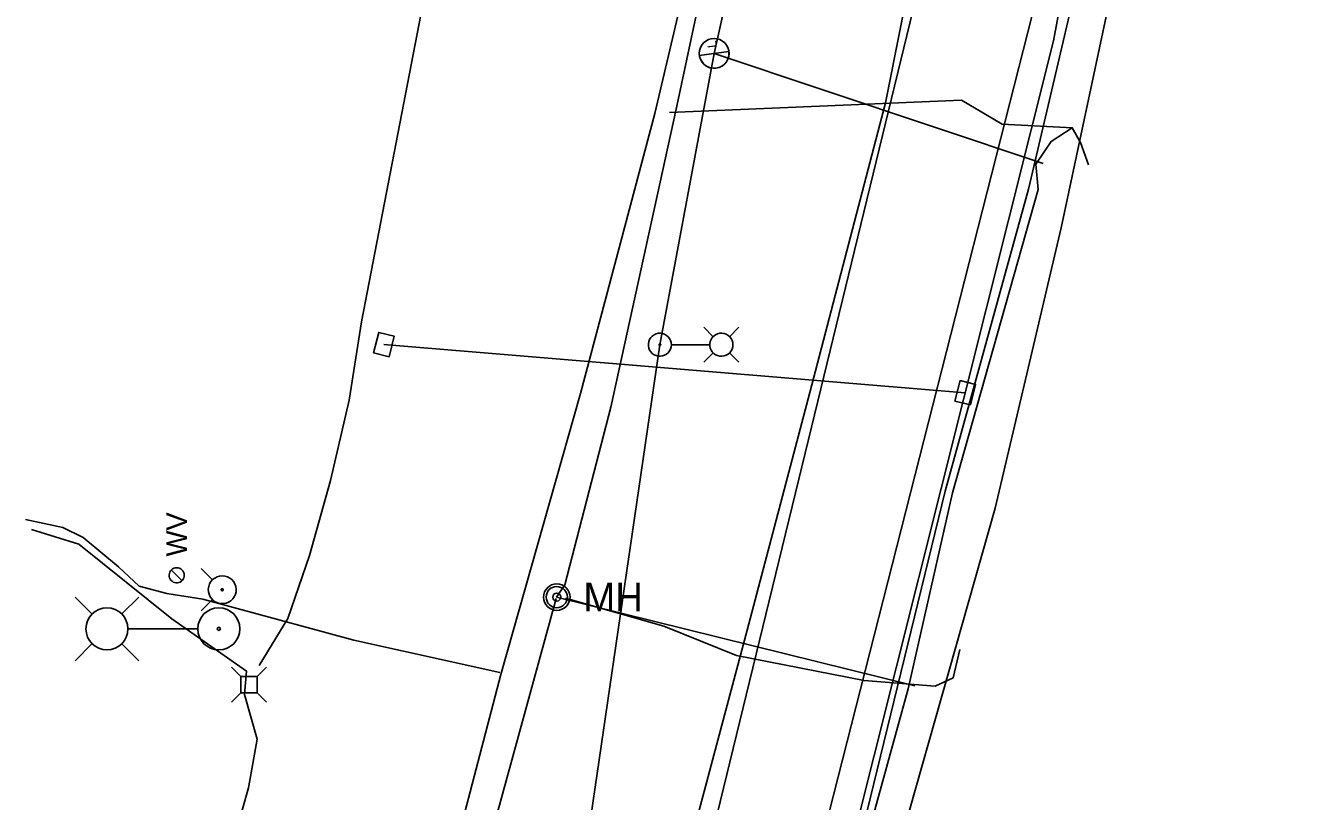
# Model space of a CAD drawing. Extents: x 596028 to 606371, y 330010 to 403088.
# Drawn here: x 604917.4 to 605156.8, y 336464.1 to 336610.4 of the extents above; entities that cross this region are included whole.
import ezdxf

# ---------------------------------------------------------------- set-up
doc = ezdxf.new("R2010")
doc.units = 0
for name, color, linetype in [('Default', 7, 'Continuous'), ('E_LTG', 7, 'Continuous'), ('E_LTG_CID', 7, 'Continuous'), ('E_UTL_E', 7, 'Continuous'), ('E_UTL_E_UG', 7, 'Continuous'), ('E_UTL_G_UG', 7, 'Continuous'), ('E_UTL_SAN_UG', 7, 'Continuous'), ('E_UTL_TV_UG', 7, 'Continuous'), ('E_UTL_W', 7, 'Continuous'), ('E_UTL_W_UG', 7, 'Continuous'), ('E_UTL_WHydrant', 7, 'Continuous')]:
    doc.layers.add(name, color=color, linetype=linetype)

# ---------------------------------------------------------------- blocks, each defined once
blk = doc.blocks.new('MH')
at = {"layer": 'Default'}
for radius in [15.2, 12.2, 4.57]:
    blk.add_circle((0, 0), radius, dxfattribs=at)
blk.add_text('MH', height=32.92, dxfattribs=at).set_placement((30.5, -16.5))
blk = doc.blocks.new('_U272')
at = {"layer": 'E_LTG'}
blk.add_lwpolyline([(0.001, -0.171), (0.001, 0.172)], dxfattribs=at)
blk.add_circle((0.001, 0), 0.171, dxfattribs=at)
blk.add_arc((0.001, 0), 0.171, 90, 270, dxfattribs=at)
blk.add_text('L', height=0.108, dxfattribs=at).set_placement((0.066, -0.042))

msp = doc.modelspace()

# ---------------------------------------------------------------- linework, layer by layer
at = {"layer": 'E_LTG'}
for points in [[(605039.28, 336550.19), (605039.24, 336550.61), (605039.13, 336551), (605038.94, 336551.37), (605038.68, 336551.7), (605038.37, 336551.97), (605038.01, 336552.17), (605037.62, 336552.31), (605037.21, 336552.37), (605036.8, 336552.35), (605036.4, 336552.25), (605036.02, 336552.08), (605035.68, 336551.84), (605035.4, 336551.54), (605035.17, 336551.19), (605035.02, 336550.81), (605034.94, 336550.4), (605034.94, 336549.99), (605035.02, 336549.58), (605035.17, 336549.2), (605035.4, 336548.85), (605035.68, 336548.55), (605036.02, 336548.31), (605036.4, 336548.14), (605036.8, 336548.04), (605037.21, 336548.02), (605037.62, 336548.08), (605038.01, 336548.22), (605038.37, 336548.42), (605038.68, 336548.69), (605038.94, 336549.02), (605039.13, 336549.39), (605039.24, 336549.78), (605039.28, 336550.19)], [(605047.19, 336551.72), (605045.41, 336553.49)], [(605050.89, 336550.19), (605050.85, 336550.61), (605050.73, 336551), (605050.54, 336551.37), (605050.29, 336551.7), (605049.97, 336551.97), (605049.62, 336552.17), (605049.22, 336552.31), (605048.82, 336552.37), (605048.4, 336552.35), (605048, 336552.25), (605047.62, 336552.08), (605047.29, 336551.84), (605047, 336551.54), (605046.78, 336551.19), (605046.62, 336550.81), (605046.55, 336550.4), (605046.55, 336549.99), (605046.62, 336549.58), (605046.78, 336549.2), (605047, 336548.85), (605047.29, 336548.55), (605047.62, 336548.31), (605048, 336548.14), (605048.4, 336548.04), (605048.82, 336548.02), (605049.22, 336548.08), (605049.62, 336548.22), (605049.97, 336548.42), (605050.29, 336548.69), (605050.54, 336549.02), (605050.73, 336549.39), (605050.85, 336549.78), (605050.89, 336550.19)], [(605050.24, 336551.72), (605052.01, 336553.49)], [(605037.27, 336550.19), (605037.27, 336550.23), (605037.26, 336550.26), (605037.25, 336550.28), (605037.23, 336550.31), (605037.2, 336550.33), (605037.18, 336550.35), (605037.15, 336550.36), (605037.12, 336550.36), (605037.08, 336550.36), (605037.05, 336550.35), (605037.03, 336550.34), (605037, 336550.32), (605036.98, 336550.3), (605036.96, 336550.27), (605036.95, 336550.24), (605036.94, 336550.21), (605036.94, 336550.18), (605036.95, 336550.15), (605036.96, 336550.12), (605036.98, 336550.09), (605037, 336550.07), (605037.03, 336550.05), (605037.05, 336550.04), (605037.08, 336550.03), (605037.12, 336550.03), (605037.15, 336550.03), (605037.18, 336550.04), (605037.2, 336550.06), (605037.23, 336550.08), (605037.25, 336550.1), (605037.26, 336550.13), (605037.27, 336550.16), (605037.27, 336550.19)], [(605046.5, 336550.19), (605039.32, 336550.19)], [(605047.19, 336548.67), (605045.41, 336546.89)], [(605050.24, 336548.67), (605052.01, 336546.89)], [(604930.06, 336499.42), (604926.83, 336502.66)], [(604935.6, 336499.42), (604938.83, 336502.66)], [(604936.85, 336496.66), (604949.9, 336496.66)], [(604930.06, 336493.88), (604926.83, 336490.66)], [(604935.6, 336493.88), (604938.83, 336490.66)]]:
    msp.add_lwpolyline(points, dxfattribs=at)
for centre, radius in [((604932.83, 336496.66), 3.96), ((604953.93, 336496.66), 3.96), ((604953.93, 336496.66), 0.303)]:
    msp.add_circle(centre, radius, dxfattribs=at)
at = {"layer": 'E_LTG_CID'}
for p, q in [((605047.35, 336605.1), (605062.02, 336670.68)), ((605037.11, 336550.19), (605047.35, 336605.1)), ((605047.35, 336605.1), (605109.39, 336584.35)), ((605021.55, 336443.99), (605037.11, 336550.19))]:
    msp.add_line(p, q, dxfattribs=at)
at = {"layer": 'E_UTL_E'}
for points in [[(604958.06, 336487.7), (604956.31, 336489.45)], [(604961.16, 336487.7), (604962.91, 336489.45)], [(604961.16, 336487.7), (604958.06, 336487.7)], [(604958.06, 336487.7), (604958.06, 336484.6)], [(604961.16, 336484.6), (604961.16, 336487.7)], [(604958.06, 336484.6), (604956.31, 336482.85)], [(604958.06, 336484.6), (604961.16, 336484.6)], [(604961.16, 336484.6), (604962.91, 336482.85)]]:
    msp.add_lwpolyline(points, dxfattribs=at)
at = {"layer": 'E_UTL_E_UG'}
msp.add_line((605017.63, 336502.62), (605085.17, 336485.9), dxfattribs=at)
for points in [[(605008.63, 336196.68), (605057.64, 336368.33), (605060.05, 336372.29), (605064.33, 336397.87), (605068.34, 336425.32), (605074.89, 336456.97), (605090.92, 336522.59), (605106.66, 336579.53), (605110.34, 336595.28), (605128.69, 336673.59), (605128.48, 336717.48), (605129.55, 336741.75), (605130.77, 336763.77), (605133.86, 336788.7), (605136.04, 336801.96), (605136.21, 336812.95)], [(605017.63, 336502.62), (605019.2, 336504.96), (605027.87, 336538.45), (605040.18, 336594.62), (605048.88, 336635.32), (605057.57, 336688.76), (605060.14, 336712.18)], [(604978.48, 336539.75), (604980.81, 336554.49), (605004.37, 336676.15), (604998.72, 336689.57)], [(605156.82, 336431.68), (605123.74, 336422.95), (605082.79, 336416.02), (605077.04, 336420.68), (605075.43, 336424.55), (605082.86, 336457.85), (605100.36, 336519.4), (605106.58, 336545.81), (605112.8, 336572.21), (605121.5, 336612.94)], [(605038.95, 336593.94), (605094.01, 336596.29), (605101.67, 336591.74), (605114.91, 336591.07)], [(605048.22, 336327.34), (605057.76, 336360.86), (605061.45, 336372.02), (605066.54, 336397.15), (605069.8, 336425.19), (605075.97, 336456.38), (605083.96, 336485.36), (605092.27, 336522.32), (605108.48, 336579.43), (605108.03, 336584.2), (605110.9, 336588.52), (605114.89, 336591.08)], [(605117.92, 336584.11), (605116.44, 336588.3), (605114.89, 336591.08)], [(604961.55, 336489.78), (604966.97, 336498.61), (604971.01, 336510.46), (604975.01, 336524.61), (604978.48, 336539.75)], [(604944.06, 336408.07), (604949.59, 336431.56), (604952.65, 336440.99), (604955.83, 336453.64), (604959.54, 336466.69), (604961.17, 336475.89), (604958.78, 336484.26), (604959.14, 336488.7), (604945.07, 336498.57), (604927.52, 336512.65), (604918.57, 336515.36)], [(604964.23, 336308.17), (605017.56, 336502.37)], [(605019.29, 336502.46), (605037.84, 336497.17), (605051.54, 336491.67), (605075.63, 336486.92), (605089.05, 336485.89), (605092.45, 336487.46), (605093.7, 336492.77)]]:
    msp.add_lwpolyline(points, dxfattribs=at)
at = {"layer": 'E_UTL_G_UG'}
for points in [[(604947.77, 336280.3), (604969.19, 336351.45), (604980.36, 336393.71), (604994.86, 336441.23), (605007.11, 336488.05), (605022.16, 336540.99), (605036.14, 336593.75), (605045.56, 336633.88), (605050.72, 336657.87), (605053.8, 336682.24), (605055.24, 336717.3)], [(605007.72, 336337.72), (605021.94, 336383.75), (605039.69, 336444.37), (605053.58, 336496.44), (605065.41, 336541.18), (605079.67, 336595.77), (605088.28, 336639.05), (605093.42, 336677.26), (605096.52, 336717.08)], [(604917.45, 336517.24), (604924.54, 336515.76), (604928.37, 336513.87), (604935.02, 336508.34), (604938.91, 336504.71), (604944.14, 336503.3), (604950.91, 336502.28), (604979.4, 336494.54), (605006.92, 336488.45)]]:
    msp.add_lwpolyline(points, dxfattribs=at)
at = {"layer": 'E_UTL_SAN_UG'}
msp.add_line((605049.89, 336386.93), (605122.9, 336673.59), dxfattribs=at)
at = {"layer": 'E_UTL_TV_UG'}
msp.add_line((604985.07, 336550.23), (605094.7, 336541.16), dxfattribs=at)
msp.add_lwpolyline([(605060.52, 336404.97), (605111.34, 336607.47), (605123.74, 336673.87), (605132.43, 336751.8), (605132.43, 336837.89)], dxfattribs=at)
for points in [[(604986.04, 336547.92), (604987.01, 336551.8), (604984.1, 336552.53), (604983.13, 336548.65)], [(605095.67, 336538.85), (605096.64, 336542.73), (605093.73, 336543.46), (605092.76, 336539.58)]]:
    msp.add_lwpolyline(points, close=True, dxfattribs=at)
at = {"layer": 'E_UTL_W'}
for points in [[(604945.98, 336508.18), (604945.71, 336508.15), (604945.45, 336508.07), (604945.21, 336507.95), (604945, 336507.78), (604944.82, 336507.58), (604944.69, 336507.34), (604944.6, 336507.09), (604944.56, 336506.82), (604944.57, 336506.55), (604944.64, 336506.28), (604944.75, 336506.04), (604944.9, 336505.82), (604945.1, 336505.63), (604945.33, 336505.48), (604945.58, 336505.38), (604945.85, 336505.33), (604946.12, 336505.33), (604946.38, 336505.38), (604946.64, 336505.48), (604946.86, 336505.63), (604947.06, 336505.82), (604947.22, 336506.04), (604947.33, 336506.28), (604947.39, 336506.55), (604947.41, 336506.82), (604947.37, 336507.09), (604947.28, 336507.34), (604947.14, 336507.58), (604946.97, 336507.78), (604946.75, 336507.95), (604946.51, 336508.07), (604946.25, 336508.15), (604945.98, 336508.18)], [(604946.99, 336505.74), (604944.97, 336507.76)]]:
    msp.add_lwpolyline(points, dxfattribs=at)
at = {"layer": 'E_UTL_W_UG'}
msp.add_lwpolyline([(604928.31, 335832.14), (604928.31, 335849.17), (604928.09, 335872.33), (604941.83, 336067.21), (605006.63, 336298.71), (605020.94, 336357.67), (605034.91, 336408.4), (605065.13, 336532.35), (605095.34, 336656.29)], dxfattribs=at)
at = {"layer": 'E_UTL_WHydrant'}
for points in [[(604952.74, 336505.87), (604950.6, 336508.01)], [(604954.57, 336506.66), (604954.08, 336506.61), (604953.6, 336506.47), (604953.16, 336506.24), (604952.76, 336505.93), (604952.44, 336505.56), (604952.19, 336505.12), (604952.03, 336504.65), (604951.95, 336504.16), (604951.98, 336503.66), (604952.1, 336503.18), (604952.3, 336502.72), (604952.59, 336502.32), (604952.95, 336501.97), (604953.37, 336501.7), (604953.84, 336501.52), (604954.32, 336501.42), (604954.82, 336501.42), (604955.31, 336501.52), (604955.78, 336501.7), (604956.2, 336501.97), (604956.56, 336502.32), (604956.85, 336502.72), (604957.05, 336503.18), (604957.17, 336503.66), (604957.19, 336504.16), (604957.12, 336504.65), (604956.96, 336505.12), (604956.71, 336505.56), (604956.38, 336505.93), (604955.99, 336506.24), (604955.55, 336506.47), (604955.07, 336506.61), (604954.57, 336506.66)], [(604952.74, 336502.2), (604950.6, 336500.06)], [(604954.57, 336504.23), (604954.54, 336504.23), (604954.5, 336504.22), (604954.47, 336504.2), (604954.44, 336504.18), (604954.41, 336504.15), (604954.39, 336504.12), (604954.38, 336504.08), (604954.37, 336504.04), (604954.38, 336504.01), (604954.38, 336503.97), (604954.4, 336503.93), (604954.42, 336503.9), (604954.45, 336503.88), (604954.48, 336503.86), (604954.52, 336503.84), (604954.55, 336503.83), (604954.59, 336503.83), (604954.63, 336503.84), (604954.67, 336503.86), (604954.7, 336503.88), (604954.73, 336503.9), (604954.75, 336503.93), (604954.76, 336503.97), (604954.77, 336504.01), (604954.77, 336504.04), (604954.77, 336504.08), (604954.76, 336504.12), (604954.74, 336504.15), (604954.71, 336504.18), (604954.68, 336504.2), (604954.65, 336504.22), (604954.61, 336504.23), (604954.57, 336504.23)]]:
    msp.add_lwpolyline(points, dxfattribs=at)

# ---------------------------------------------------------------- block references
at = {"layer": 'E_LTG_CID', "xscale": 16.404166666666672, "yscale": 16.404166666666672, "rotation": 97.82095686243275}
msp.add_blockref('_U272', (605047.35, 336605.09), dxfattribs=at)
at = {"layer": 'E_UTL_E', "xscale": 0.16404166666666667, "yscale": 0.16404166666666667}
msp.add_blockref('MH', (605017.67, 336502.64), dxfattribs=at)

# ---------------------------------------------------------------- texts
at = {"layer": 'E_UTL_W'}
msp.add_text('WV', height=3.85, rotation=90, dxfattribs=at).set_placement((604947.91, 336510.31))

doc.saveas('drawing.dxf')
